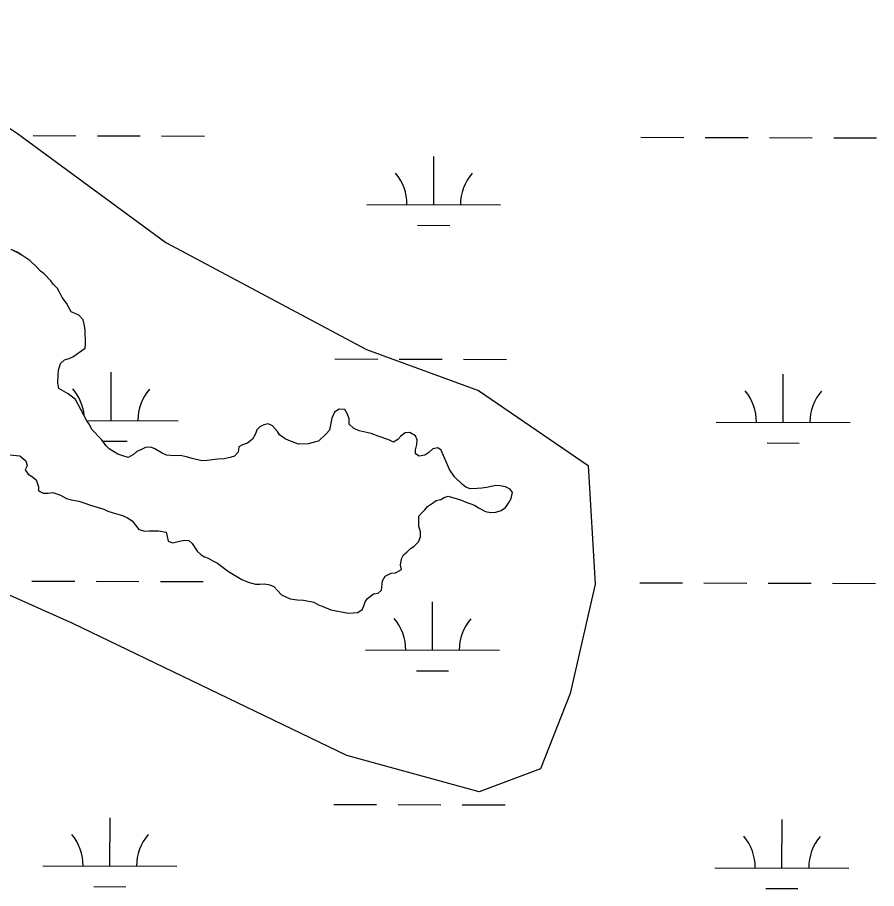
# Model space of a CAD drawing. Extents: x 3161615 to 3199515, y 867541 to 892976.
# Drawn here: x 3175234 to 3175875, y 882230 to 882881 of the extents above; entities that cross this region are included whole.
import ezdxf

# ---------------------------------------------------------------- set-up
doc = ezdxf.new("R2010")
doc.units = 0
for name, color, linetype in [('V-SITE-VEGE', 7, 'Continuous'), ('V-TOPO-SHOR', 7, 'Continuous'), ('V-WETL-SWMP', 7, 'Continuous')]:
    doc.layers.add(name, color=color, linetype=linetype)

msp = doc.modelspace()

# ---------------------------------------------------------------- linework, layer by layer
at = {"layer": 'V-SITE-VEGE'}
for p, q in [((3175102.27, 882880.86), (3175233.53, 882794.22)), ((3175233.53, 882794.22), (3175344.35, 882712.66)), ((3175344.35, 882712.66), (3175494.33, 882632.86)), ((3175494.33, 882632.86), (3175577.83, 882602.35)), ((3175577.83, 882602.35), (3175659.66, 882546.28)), ((3175659.66, 882546.28), (3175664.91, 882457.74)), ((3175274.99, 882428.16), (3175206.82, 882458.7)), ((3175664.91, 882457.74), (3175646.31, 882375.97)), ((3175479.5, 882329.72), (3175274.99, 882428.16)), ((3175646.31, 882375.97), (3175624.26, 882319.74)), ((3175578.31, 882302.63), (3175479.5, 882329.72)), ((3175624.26, 882319.74), (3175578.31, 882302.63))]:
    msp.add_line(p, q, dxfattribs=at)
at = {"layer": 'V-TOPO-SHOR'}
for points in [[(3175412.36, 882572.97), (3175411.34, 882569.79), (3175409.03, 882565.99), (3175405.45, 882562.85), (3175401.59, 882561.64), (3175399, 882560.08), (3175398.29, 882556.26), (3175395.68, 882553.1), (3175392.46, 882552.2), (3175387.96, 882551.32), (3175383.15, 882551.08), (3175375.13, 882549.95), (3175371.28, 882549.7), (3175363.95, 882551.43), (3175359.81, 882552.78), (3175355.03, 882553.83), (3175350.86, 882553.58), (3175344.79, 882554.01), (3175341.61, 882555.35), (3175336.23, 882558.65), (3175333.05, 882559.98), (3175329.2, 882559.73), (3175326.3, 882558.18), (3175322.75, 882556.65), (3175320.15, 882554.45), (3175316.26, 882552.28), (3175311.49, 882553.65), (3175308.62, 882554.66), (3175301.97, 882558.62), (3175299.77, 882560.9), (3175296.34, 882565.76), (3175289.11, 882573.26), (3175287.25, 882576.81), (3175285.38, 882579.73), (3175277.02, 882595.56), (3175271.33, 882599.83), (3175264.36, 882603.79), (3175263.79, 882607.65), (3175263.91, 882614.05), (3175264.29, 882617.56), (3175265.65, 882622.34), (3175268.58, 882625.17), (3175272.12, 882626.06), (3175275.03, 882627.29), (3175284.11, 882633.85), (3175284.48, 882637.05), (3175284.03, 882647.62), (3175283.47, 882651.79), (3175282.56, 882655.01), (3175279.43, 882658.59), (3175273.71, 882660.93), (3175270.3, 882667.4), (3175266.85, 882671.62), (3175265.32, 882675.17), (3175263.45, 882678.4), (3175260.31, 882681.66), (3175258.44, 882684.26), (3175253.41, 882689.47), (3175250.88, 882691.43), (3175248.37, 882694.04), (3175242.7, 882699.26), (3175237.64, 882702.88), (3175233.84, 882705.18), (3175228.76, 882707.52)], [(3175480.66, 882436.01), (3175487.71, 882436.52), (3175490.95, 882438.71), (3175492.29, 882441.56), (3175493.3, 882444.43), (3175494.94, 882446.96), (3175499.49, 882450.4), (3175503.02, 882450.98), (3175505.3, 882453.18), (3175506.06, 882460.21), (3175508.05, 882463.69), (3175512.57, 882465.85), (3175515.78, 882466.12), (3175520.3, 882468.59), (3175519.72, 882471.81), (3175520.45, 882476.6), (3175521.78, 882479.46), (3175524.38, 882481.65), (3175526.98, 882484.16), (3175529.9, 882486.03), (3175533.16, 882489.17), (3175534.51, 882492.99), (3175534.57, 882496.83), (3175533.37, 882501.02), (3175533.18, 882508.38), (3175535.47, 882510.9), (3175537.75, 882513.1), (3175539.71, 882515.63), (3175543.6, 882518.12), (3175546.19, 882520), (3175549.73, 882520.89), (3175552.32, 882522.45), (3175555.22, 882523.36), (3175564.45, 882520.63), (3175569.22, 882518.63), (3175572.08, 882517.61), (3175575.26, 882516.28), (3175577.79, 882514.63), (3175583.19, 882511.97), (3175587.02, 882511.26), (3175590.86, 882511.51), (3175594.72, 882512.72), (3175597.96, 882514.91), (3175600.26, 882518.07), (3175602.25, 882521.56), (3175603.29, 882526.02), (3175601.41, 882528.61), (3175597.92, 882530.28), (3175594.09, 882530.98), (3175590.9, 882531.36), (3175583.83, 882529.89), (3175580.29, 882529.31), (3175576.77, 882529.05), (3175571.64, 882528.83), (3175568.47, 882530.16), (3175565.94, 882532.13), (3175559.95, 882537.68), (3175556.21, 882543.19), (3175550.07, 882557.71), (3175547.54, 882559.35), (3175543.68, 882558.78), (3175540.75, 882555.95), (3175537.84, 882554.08), (3175533.66, 882553.2), (3175530.81, 882554.85), (3175530.87, 882558.05), (3175531.89, 882561.87), (3175531.96, 882565.39), (3175530.73, 882568.3), (3175526.61, 882570.93), (3175523.09, 882570.67), (3175519.84, 882568.17), (3175517.56, 882565.65), (3175514.32, 882563.79), (3175510.83, 882565.45), (3175502.87, 882568.15), (3175497.79, 882570.17), (3175488.86, 882572.25), (3175484.41, 882574.24), (3175481.26, 882577.18), (3175481.33, 882581.02), (3175480.12, 882584.57), (3175477.94, 882588.13), (3175473.78, 882588.2), (3175470.22, 882586.02), (3175468.22, 882581.58), (3175466.46, 882572.65), (3175464.16, 882569.8), (3175458.31, 882564.47), (3175455.41, 882563.56), (3175450.58, 882562.36), (3175443.54, 882562.17), (3175436.22, 882564.86), (3175433.37, 882566.19), (3175429.26, 882569.15), (3175427.7, 882571.74), (3175423.94, 882575.97), (3175420.76, 882577.3), (3175417.55, 882576.72), (3175414.64, 882575.17), (3175412.36, 882572.97)], [(3175225.38, 882554.55), (3175235.29, 882553.41), (3175239.7, 882549.81), (3175240.92, 882545.95), (3175239.26, 882543.09), (3175241.45, 882539.85), (3175243.98, 882538.21), (3175247.45, 882535.58), (3175249.28, 882530.43), (3175249.23, 882527.23), (3175252.72, 882525.56), (3175256.56, 882525.5), (3175260.09, 882526.07), (3175265.82, 882524.05), (3175270.26, 882521.73), (3175273.76, 882520.71), (3175279.5, 882519.64), (3175283, 882518.3), (3175288.09, 882516.61), (3175297.96, 882513.55), (3175301.14, 882512.21), (3175304.96, 882510.86), (3175311.97, 882508.82), (3175315.78, 882507.15), (3175319.26, 882504.85), (3175324.26, 882498.35), (3175328.73, 882497.31), (3175331.93, 882497.58), (3175338.97, 882497.45), (3175344.72, 882496.39), (3175345.3, 882493.17), (3175346.2, 882489.64), (3175349.7, 882488.61), (3175354.53, 882489.81), (3175358.38, 882490.38), (3175361.58, 882490.32), (3175364.1, 882488.04), (3175367.84, 882482.21), (3175370.67, 882479.6), (3175373.2, 882477.95), (3175376.06, 882476.94), (3175379.55, 882474.95), (3175383.04, 882473.29), (3175387.15, 882470.02), (3175391.26, 882467.06), (3175401.07, 882461.12), (3175405.84, 882459.12), (3175411.26, 882457.74), (3175414.46, 882457.68), (3175417.98, 882457.94), (3175422.13, 882457.22), (3175424.99, 882455.89), (3175427.82, 882452.96), (3175430.64, 882449.71), (3175437.31, 882446.71), (3175442.42, 882445.98), (3175447.22, 882445.57), (3175454.88, 882444.15), (3175458.36, 882442.17), (3175461.22, 882441.16), (3175467.58, 882438.48), (3175480.66, 882436.01)]]:
    msp.add_lwpolyline(points, dxfattribs=at)
at = {"layer": 'V-WETL-SWMP'}
for p, q in [((3175245.23, 882792.61), (3175277.23, 882792.52)), ((3175293.23, 882792.48), (3175325.23, 882792.39)), ((3175341.23, 882792.34), (3175373.23, 882792.26)), ((3175699.14, 882791.36), (3175731.14, 882791.27)), ((3175747.14, 882791.22), (3175779.13, 882791.13)), ((3175795.13, 882791.09), (3175827.13, 882791)), ((3175843.13, 882790.96), (3175875.13, 882790.87)), ((3175544.4, 882741.04), (3175544.5, 882777.04)), ((3175494.4, 882741.18), (3175594.4, 882740.9)), ((3175532.36, 882725.64), (3175556.36, 882725.58)), ((3175233.84, 882705.19), (3175228.76, 882707.52)), ((3175237.64, 882702.88), (3175233.84, 882705.19)), ((3175242.7, 882699.27), (3175237.64, 882702.88)), ((3175248.37, 882694.04), (3175242.7, 882699.27)), ((3175250.88, 882691.44), (3175248.37, 882694.04)), ((3175253.41, 882689.47), (3175250.88, 882691.44)), ((3175258.44, 882684.26), (3175253.41, 882689.47)), ((3175260.31, 882681.66), (3175258.44, 882684.26)), ((3175263.45, 882678.4), (3175260.31, 882681.66)), ((3175265.32, 882675.17), (3175263.45, 882678.4)), ((3175266.85, 882671.62), (3175265.32, 882675.17)), ((3175270.3, 882667.4), (3175266.85, 882671.62)), ((3175273.71, 882660.93), (3175270.3, 882667.4)), ((3175279.43, 882658.59), (3175273.71, 882660.93)), ((3175282.56, 882655.01), (3175279.43, 882658.59)), ((3175283.47, 882651.79), (3175282.56, 882655.01)), ((3175284.03, 882647.62), (3175283.47, 882651.79)), ((3175284.48, 882637.05), (3175284.03, 882647.62)), ((3175275.03, 882627.29), (3175284.11, 882633.85)), ((3175284.11, 882633.85), (3175284.48, 882637.05)), ((3175272.12, 882626.07), (3175275.03, 882627.29)), ((3175264.29, 882617.56), (3175265.65, 882622.34)), ((3175265.65, 882622.34), (3175268.59, 882625.17)), ((3175268.59, 882625.17), (3175272.12, 882626.07)), ((3175470.68, 882625.81), (3175502.68, 882625.72)), ((3175518.68, 882625.68), (3175550.68, 882625.59)), ((3175566.68, 882625.55), (3175598.68, 882625.46)), ((3175263.79, 882607.65), (3175263.9, 882614.05)), ((3175263.9, 882614.05), (3175264.29, 882617.56)), ((3175303.49, 882579.84), (3175303.58, 882615.84)), ((3175805.39, 882578.46), (3175805.49, 882614.46)), ((3175264.36, 882603.79), (3175263.79, 882607.65)), ((3175271.33, 882599.83), (3175264.36, 882603.79)), ((3175277.02, 882595.56), (3175271.33, 882599.83)), ((3175285.38, 882579.73), (3175277.02, 882595.56)), ((3175473.78, 882588.2), (3175470.22, 882586.03)), ((3175477.94, 882588.13), (3175473.78, 882588.2)), ((3175480.12, 882584.57), (3175477.94, 882588.13)), ((3175468.22, 882581.58), (3175466.46, 882572.65)), ((3175470.22, 882586.03), (3175468.22, 882581.58)), ((3175481.33, 882581.03), (3175480.12, 882584.57)), ((3175285.29, 882579.89), (3175353.49, 882579.71)), ((3175287.25, 882576.81), (3175285.38, 882579.73)), ((3175289.11, 882573.26), (3175287.25, 882576.81)), ((3175414.64, 882575.17), (3175412.36, 882572.97)), ((3175417.55, 882576.72), (3175414.64, 882575.17)), ((3175420.76, 882577.31), (3175417.55, 882576.72)), ((3175423.94, 882575.97), (3175420.76, 882577.31)), ((3175427.7, 882571.74), (3175423.94, 882575.97)), ((3175481.26, 882577.19), (3175481.33, 882581.03)), ((3175484.41, 882574.25), (3175481.26, 882577.19)), ((3175755.39, 882578.59), (3175855.39, 882578.32)), ((3175296.34, 882565.77), (3175289.11, 882573.26)), ((3175411.34, 882569.79), (3175409.03, 882565.99)), ((3175412.36, 882572.97), (3175411.34, 882569.79)), ((3175429.26, 882569.15), (3175427.7, 882571.74)), ((3175433.37, 882566.2), (3175429.26, 882569.15)), ((3175464.17, 882569.81), (3175458.31, 882564.47)), ((3175466.46, 882572.65), (3175464.17, 882569.81)), ((3175488.86, 882572.25), (3175484.41, 882574.25)), ((3175497.79, 882570.17), (3175488.86, 882572.25)), ((3175502.87, 882568.15), (3175497.79, 882570.17)), ((3175510.83, 882565.45), (3175502.87, 882568.15)), ((3175519.84, 882568.17), (3175517.56, 882565.65)), ((3175523.09, 882570.67), (3175519.84, 882568.17)), ((3175526.61, 882570.93), (3175523.09, 882570.67)), ((3175530.73, 882568.3), (3175526.61, 882570.93)), ((3175531.96, 882565.39), (3175530.73, 882568.3)), ((3175299.77, 882560.9), (3175296.34, 882565.77)), ((3175297.28, 882564.43), (3175315.44, 882564.38)), ((3175405.45, 882562.85), (3175401.59, 882561.64)), ((3175409.03, 882565.99), (3175405.45, 882562.85)), ((3175436.22, 882564.86), (3175433.37, 882566.2)), ((3175443.54, 882562.17), (3175436.22, 882564.86)), ((3175450.59, 882562.37), (3175443.54, 882562.17)), ((3175455.41, 882563.56), (3175450.59, 882562.37)), ((3175458.31, 882564.47), (3175455.41, 882563.56)), ((3175514.32, 882563.79), (3175510.83, 882565.45)), ((3175517.56, 882565.65), (3175514.32, 882563.79)), ((3175530.87, 882558.05), (3175531.89, 882561.87)), ((3175531.89, 882561.87), (3175531.96, 882565.39)), ((3175793.35, 882563.06), (3175817.35, 882562.99)), ((3175301.97, 882558.62), (3175299.77, 882560.9)), ((3175308.62, 882554.66), (3175301.97, 882558.62)), ((3175322.75, 882556.65), (3175320.14, 882554.45)), ((3175326.29, 882558.19), (3175322.75, 882556.65)), ((3175329.2, 882559.73), (3175326.29, 882558.19)), ((3175333.05, 882559.99), (3175329.2, 882559.73)), ((3175336.23, 882558.65), (3175333.05, 882559.99)), ((3175341.61, 882555.35), (3175336.23, 882558.65)), ((3175344.79, 882554.01), (3175341.61, 882555.35)), ((3175398.29, 882556.26), (3175395.68, 882553.1)), ((3175399, 882560.09), (3175398.29, 882556.26)), ((3175401.59, 882561.64), (3175399, 882560.09)), ((3175530.81, 882554.85), (3175530.87, 882558.05)), ((3175540.75, 882555.95), (3175537.84, 882554.08)), ((3175543.68, 882558.78), (3175540.75, 882555.95)), ((3175547.54, 882559.35), (3175543.68, 882558.78)), ((3175550.07, 882557.71), (3175547.54, 882559.35)), ((3175556.21, 882543.19), (3175550.07, 882557.71)), ((3175225.38, 882554.55), (3175235.29, 882553.41)), ((3175235.29, 882553.41), (3175239.7, 882549.81)), ((3175239.7, 882549.81), (3175240.92, 882545.95)), ((3175311.49, 882553.65), (3175308.62, 882554.66)), ((3175316.26, 882552.28), (3175311.49, 882553.65)), ((3175320.14, 882554.45), (3175316.26, 882552.28)), ((3175350.86, 882553.58), (3175344.79, 882554.01)), ((3175355.03, 882553.83), (3175350.86, 882553.58)), ((3175359.81, 882552.78), (3175355.03, 882553.83)), ((3175363.95, 882551.43), (3175359.81, 882552.78)), ((3175371.28, 882549.7), (3175363.95, 882551.43)), ((3175375.13, 882549.95), (3175371.28, 882549.7)), ((3175383.15, 882551.09), (3175375.13, 882549.95)), ((3175387.96, 882551.32), (3175383.15, 882551.09)), ((3175392.46, 882552.2), (3175387.96, 882551.32)), ((3175395.68, 882553.1), (3175392.46, 882552.2)), ((3175533.66, 882553.2), (3175530.81, 882554.85)), ((3175537.84, 882554.08), (3175533.66, 882553.2)), ((3175240.92, 882545.95), (3175239.26, 882543.09)), ((3175239.26, 882543.09), (3175241.45, 882539.85)), ((3175559.95, 882537.68), (3175556.21, 882543.19)), ((3175241.45, 882539.85), (3175243.98, 882538.21)), ((3175243.98, 882538.21), (3175247.45, 882535.59)), ((3175565.94, 882532.13), (3175559.95, 882537.68)), ((3175247.45, 882535.59), (3175249.28, 882530.43)), ((3175249.28, 882530.43), (3175249.23, 882527.23)), ((3175568.46, 882530.16), (3175565.94, 882532.13)), ((3175571.64, 882528.83), (3175568.46, 882530.16)), ((3175580.29, 882529.31), (3175576.77, 882529.06)), ((3175583.83, 882529.89), (3175580.29, 882529.31)), ((3175590.9, 882531.36), (3175583.83, 882529.89)), ((3175594.09, 882530.99), (3175590.9, 882531.36)), ((3175597.92, 882530.28), (3175594.09, 882530.99)), ((3175601.41, 882528.62), (3175597.92, 882530.28)), ((3175249.23, 882527.23), (3175252.72, 882525.57)), ((3175252.72, 882525.57), (3175256.56, 882525.5)), ((3175256.56, 882525.5), (3175260.09, 882526.07)), ((3175260.09, 882526.07), (3175265.82, 882524.05)), ((3175265.82, 882524.05), (3175270.26, 882521.73)), ((3175552.32, 882522.45), (3175555.22, 882523.36)), ((3175555.22, 882523.36), (3175564.45, 882520.63)), ((3175576.77, 882529.06), (3175571.64, 882528.83)), ((3175603.29, 882526.02), (3175601.41, 882528.62)), ((3175602.25, 882521.56), (3175603.29, 882526.02)), ((3175270.26, 882521.73), (3175273.76, 882520.71)), ((3175273.76, 882520.71), (3175279.5, 882519.64)), ((3175279.5, 882519.64), (3175283, 882518.3)), ((3175283, 882518.3), (3175288.09, 882516.61)), ((3175288.09, 882516.61), (3175297.96, 882513.55)), ((3175539.71, 882515.63), (3175543.6, 882518.12)), ((3175543.6, 882518.12), (3175546.19, 882520)), ((3175546.19, 882520), (3175549.73, 882520.9)), ((3175549.73, 882520.9), (3175552.32, 882522.45)), ((3175564.45, 882520.63), (3175569.22, 882518.63)), ((3175569.22, 882518.63), (3175572.08, 882517.61)), ((3175572.08, 882517.61), (3175575.26, 882516.28)), ((3175575.26, 882516.28), (3175577.79, 882514.63)), ((3175597.97, 882514.91), (3175600.26, 882518.07)), ((3175600.26, 882518.07), (3175602.25, 882521.56)), ((3175297.96, 882513.55), (3175301.14, 882512.21)), ((3175301.14, 882512.21), (3175304.96, 882510.87)), ((3175304.96, 882510.87), (3175311.97, 882508.82)), ((3175533.18, 882508.39), (3175535.47, 882510.91)), ((3175535.47, 882510.91), (3175537.75, 882513.11)), ((3175537.75, 882513.11), (3175539.71, 882515.63)), ((3175577.79, 882514.63), (3175583.19, 882511.97)), ((3175583.19, 882511.97), (3175587.02, 882511.26)), ((3175587.02, 882511.26), (3175590.86, 882511.52)), ((3175590.86, 882511.52), (3175594.72, 882512.73)), ((3175594.72, 882512.73), (3175597.97, 882514.91)), ((3175311.97, 882508.82), (3175315.78, 882507.15)), ((3175315.78, 882507.15), (3175319.26, 882504.85)), ((3175319.26, 882504.85), (3175324.26, 882498.36)), ((3175533.37, 882501.02), (3175533.18, 882508.39)), ((3175324.26, 882498.36), (3175328.73, 882497.31)), ((3175328.73, 882497.31), (3175331.93, 882497.58)), ((3175331.93, 882497.58), (3175338.97, 882497.45)), ((3175338.97, 882497.45), (3175344.72, 882496.39)), ((3175534.57, 882496.84), (3175533.37, 882501.02)), ((3175534.5, 882492.99), (3175534.57, 882496.84)), ((3175344.72, 882496.39), (3175345.3, 882493.18)), ((3175345.3, 882493.18), (3175346.2, 882489.64)), ((3175354.53, 882489.81), (3175358.38, 882490.38)), ((3175358.38, 882490.38), (3175361.58, 882490.32)), ((3175361.58, 882490.32), (3175364.1, 882488.04)), ((3175533.16, 882489.18), (3175534.5, 882492.99)), ((3175346.2, 882489.64), (3175349.7, 882488.62)), ((3175349.7, 882488.62), (3175354.53, 882489.81)), ((3175364.1, 882488.04), (3175367.84, 882482.21)), ((3175524.38, 882481.65), (3175526.98, 882484.17)), ((3175526.98, 882484.17), (3175529.9, 882486.03)), ((3175529.9, 882486.03), (3175533.16, 882489.18)), ((3175367.84, 882482.21), (3175370.67, 882479.6)), ((3175370.67, 882479.6), (3175373.2, 882477.95)), ((3175373.2, 882477.95), (3175376.06, 882476.94)), ((3175520.45, 882476.6), (3175521.78, 882479.46)), ((3175521.78, 882479.46), (3175524.38, 882481.65)), ((3175376.06, 882476.94), (3175379.55, 882474.96)), ((3175379.55, 882474.96), (3175383.04, 882473.29)), ((3175383.04, 882473.29), (3175387.15, 882470.02)), ((3175519.72, 882471.81), (3175520.45, 882476.6)), ((3175520.3, 882468.6), (3175519.72, 882471.81)), ((3175387.15, 882470.02), (3175391.26, 882467.06)), ((3175391.26, 882467.06), (3175401.07, 882461.13)), ((3175508.05, 882463.69), (3175512.57, 882465.85)), ((3175512.57, 882465.85), (3175515.78, 882466.12)), ((3175515.78, 882466.12), (3175520.3, 882468.6)), ((3175244.31, 882459.94), (3175276.31, 882459.85)), ((3175292.31, 882459.8), (3175324.31, 882459.71)), ((3175340.31, 882459.67), (3175372.31, 882459.58)), ((3175401.07, 882461.13), (3175405.84, 882459.12)), ((3175405.84, 882459.12), (3175411.26, 882457.74)), ((3175411.26, 882457.74), (3175414.46, 882457.68)), ((3175414.46, 882457.68), (3175417.98, 882457.94)), ((3175417.98, 882457.94), (3175422.13, 882457.23)), ((3175505.3, 882453.18), (3175506.07, 882460.21)), ((3175506.07, 882460.21), (3175508.05, 882463.69)), ((3175698.22, 882458.68), (3175730.22, 882458.59)), ((3175746.22, 882458.55), (3175778.22, 882458.46)), ((3175794.22, 882458.42), (3175826.22, 882458.33)), ((3175842.22, 882458.28), (3175874.22, 882458.2)), ((3175422.13, 882457.23), (3175424.99, 882455.9)), ((3175424.99, 882455.9), (3175427.82, 882452.96)), ((3175427.82, 882452.96), (3175430.64, 882449.71)), ((3175503.02, 882450.98), (3175505.3, 882453.18)), ((3175430.64, 882449.71), (3175437.31, 882446.71)), ((3175437.31, 882446.71), (3175442.42, 882445.98)), ((3175442.42, 882445.98), (3175447.22, 882445.57)), ((3175447.22, 882445.57), (3175454.88, 882444.16)), ((3175493.3, 882444.43), (3175494.94, 882446.96)), ((3175494.94, 882446.96), (3175499.49, 882450.4)), ((3175499.49, 882450.4), (3175503.02, 882450.98)), ((3175454.88, 882444.16), (3175458.36, 882442.17)), ((3175458.36, 882442.17), (3175461.22, 882441.16)), ((3175461.22, 882441.16), (3175467.58, 882438.49)), ((3175467.58, 882438.49), (3175480.66, 882436.01)), ((3175487.71, 882436.53), (3175490.95, 882438.71)), ((3175490.95, 882438.71), (3175492.29, 882441.57)), ((3175492.29, 882441.57), (3175493.3, 882444.43)), ((3175543.48, 882408.37), (3175543.58, 882444.37)), ((3175480.66, 882436.01), (3175487.71, 882436.53)), ((3175493.48, 882408.5), (3175593.48, 882408.23)), ((3175531.44, 882392.97), (3175555.44, 882392.9)), ((3175469.76, 882293.14), (3175501.76, 882293.05)), ((3175517.76, 882293.01), (3175549.76, 882292.92)), ((3175565.76, 882292.87), (3175597.76, 882292.78)), ((3175302.57, 882247.17), (3175302.67, 882283.17)), ((3175804.47, 882245.78), (3175804.57, 882281.78)), ((3175252.57, 882247.31), (3175352.57, 882247.03)), ((3175754.47, 882245.92), (3175854.47, 882245.64)), ((3175290.52, 882231.77), (3175314.52, 882231.71)), ((3175792.43, 882230.39), (3175816.43, 882230.32))]:
    msp.add_line(p, q, dxfattribs=at)
for centre, start, end in [((3175489.16, 882741.67), 359.06985, 40.61351), ((3175599.65, 882741.36), 139.06985, 180.61351), ((3175248.24, 882580.47), 5.0387, 40.61351), ((3175358.73, 882580.17), 139.06985, 180.61351), ((3175750.15, 882579.08), 359.06985, 40.61351), ((3175860.64, 882578.78), 139.06985, 180.61351), ((3175488.24, 882408.99), 359.06985, 40.61351), ((3175598.73, 882408.69), 139.06985, 180.61351), ((3175247.32, 882247.8), 359.06985, 40.61351), ((3175357.81, 882247.49), 139.06985, 180.61351), ((3175749.23, 882246.41), 359.06985, 40.61351), ((3175859.72, 882246.11), 139.06985, 180.61351)]:
    msp.add_arc(centre, 35.25, start, end, dxfattribs=at)

doc.saveas('drawing.dxf')
